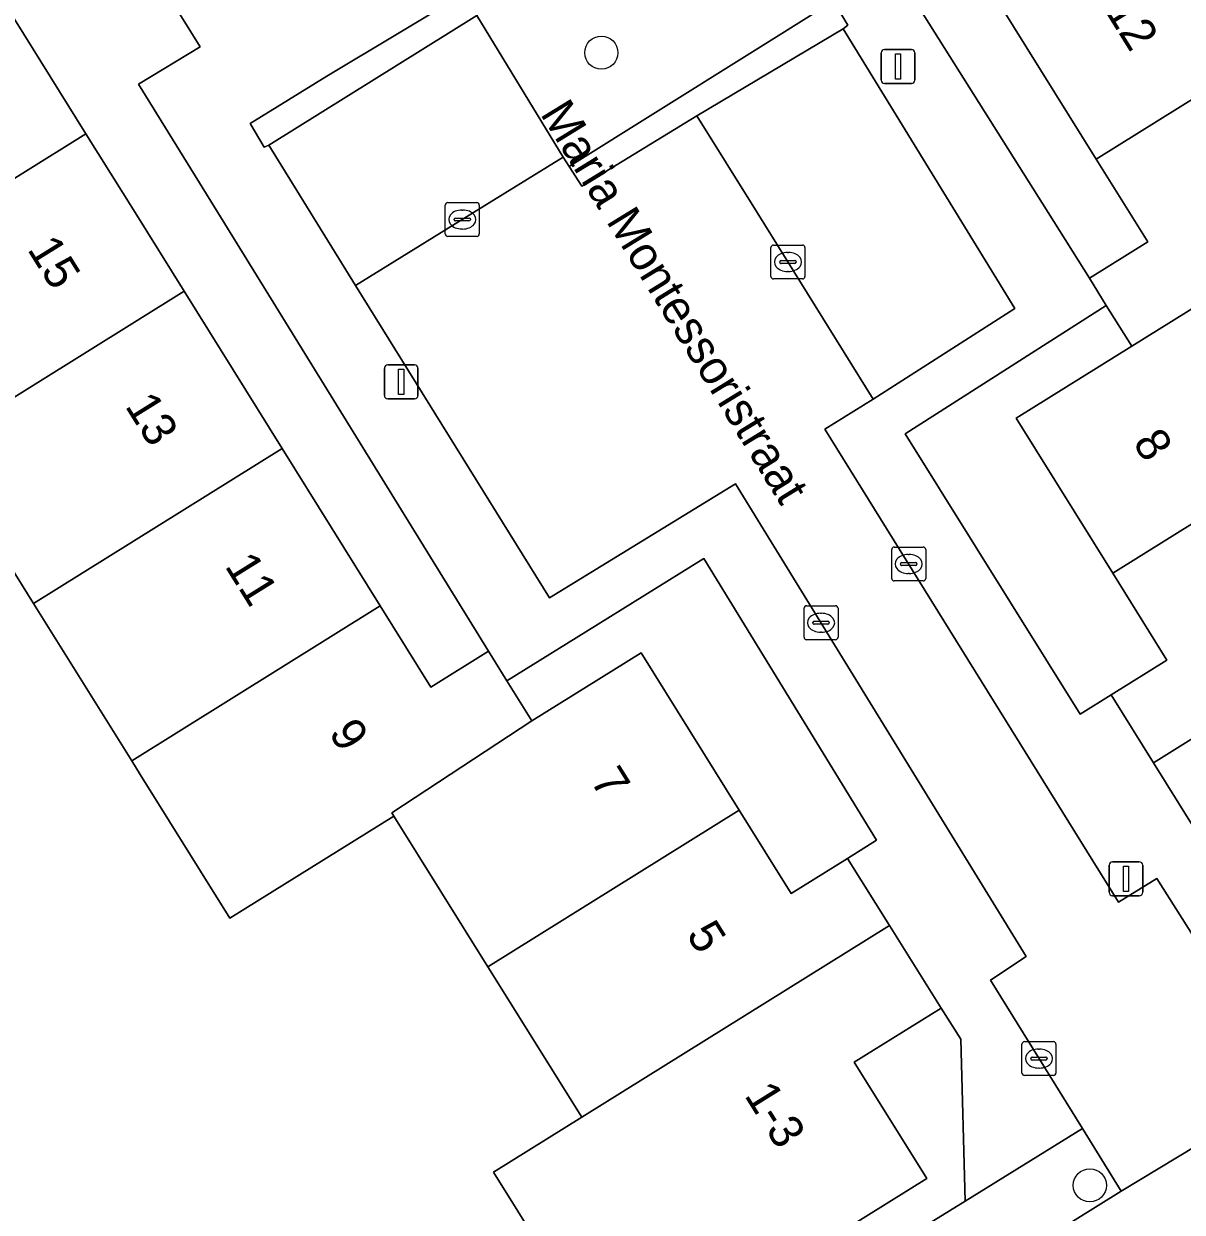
# Model space of a CAD drawing. Extents: x 160377 to 161131, y 383938 to 384853.
# Drawn here: x 160757.85 to 160791.99, y 384220.53 to 384255.57 of the extents above; entities that cross this region are included whole.
import ezdxf

# ---------------------------------------------------------------- set-up
doc = ezdxf.new("R2010")
doc.units = 0
for name, color, linetype in [('IMGEO_Boom', 7, 'Continuous'), ('IMGEO_Erf', 7, 'Continuous'), ('IMGEO_Groenvoorziening', 7, 'Continuous'), ('IMGEO_Haag', 7, 'Continuous'), ('IMGEO_Kolk', 7, 'Continuous'), ('IMGEO_Lichtmast', 7, 'Continuous'), ('IMGEO_Openbare_ruimte_label', 7, 'Continuous'), ('IMGEO_Pand', 7, 'Continuous'), ('IMGEO_Pand_nummerreeks', 7, 'Continuous'), ('IMGEO_Parkeervlak_open', 7, 'Continuous'), ('IMGEO_Rijbaan_lokaal_open', 7, 'Continuous'), ('IMGEO_Voetpad_open', 7, 'Continuous')]:
    doc.layers.add(name, color=color, linetype=linetype)

msp = doc.modelspace()

# ---------------------------------------------------------------- linework, layer by layer
at = {"layer": 'IMGEO_Boom'}
for centre in [(160774.874, 384254.714), (160789.271, 384221.325)]:
    msp.add_circle(centre, 0.489, dxfattribs=at)
at = {"layer": 'IMGEO_Erf'}
for points in [[(160786.597, 384256.166), (160783.677, 384260.854), (160781.908, 384259.741), (160788.039, 384250), (160789.256, 384248.066), (160790.976, 384249.137), (160790.438, 384250), (160789.455, 384251.578)], [(160763.57, 384250), (160761.234, 384253.787), (160763.053, 384254.887), (160760.381, 384259.19), (160756.792, 384256.961), (160759.684, 384252.322), (160761.131, 384250), (160762.576, 384247.682), (160765.467, 384243.043), (160768.359, 384238.404), (160769.849, 384236.013), (160771.546, 384237.07)], [(160783.826, 384243.482), (160788.987, 384235.215), (160789.899, 384235.784), (160791.543, 384236.809), (160789.945, 384239.374), (160787.101, 384243.939), (160790.506, 384246.06), (160789.755, 384247.266)], [(160782.984, 384231.496), (160777.899, 384239.801), (160774.416, 384237.643), (160772.088, 384236.201), (160772.825, 384235.019), (160776.046, 384237.027), (160778.937, 384232.388), (160780.471, 384229.927), (160782.133, 384230.962)], [(160775.934, 384214.891), (160785.599, 384220.861), (160785.471, 384225.636), (160784.885, 384226.546), (160782.329, 384224.953), (160784.466, 384221.523), (160775.352, 384215.843)]]:
    msp.add_lwpolyline(points, close=True, dxfattribs=at)
msp.add_lwpolyline([(160756.811, 384217.102), (160758.828, 384218.36), (160760.925, 384214.997), (160763.066, 384211.563), (160773.892, 384218.185), (160771.695, 384221.71), (160774.295, 384223.33), (160771.527, 384227.77), (160768.76, 384232.21), (160763.926, 384229.197), (160761.281, 384233.44), (160761.033, 384233.838), (160758.142, 384238.477), (160755.25, 384243.116)], dxfattribs=at)
at = {"layer": 'IMGEO_Groenvoorziening'}
for points in [[(160765.077, 384251.988), (160771.203, 384255.81), (160771.311, 384255.914), (160770.944, 384256.524), (160766.784, 384254.019), (160764.52, 384252.628), (160764.937, 384251.924)], [(160773.925, 384251.36), (160774.294, 384250.782), (160777.69, 384252.856), (160782.005, 384255.421), (160782.137, 384255.521), (160781.719, 384256.237)]]:
    msp.add_lwpolyline(points, close=True, dxfattribs=at)
at = {"layer": 'IMGEO_Haag'}
for points in [[(160765.077, 384251.988), (160771.203, 384255.81), (160771.311, 384255.914), (160770.944, 384256.524), (160766.784, 384254.019), (160764.52, 384252.628), (160764.937, 384251.924)], [(160773.925, 384251.36), (160774.294, 384250.782), (160777.69, 384252.856), (160782.005, 384255.421), (160782.137, 384255.521), (160781.719, 384256.237)]]:
    msp.add_lwpolyline(points, close=True, dxfattribs=at)
at = {"layer": 'IMGEO_Kolk'}
for p, q in [((160770.275, 384249.37), (160770.275, 384250.222)), ((160770.35, 384250.296), (160771.202, 384250.296)), ((160771.276, 384250.222), (160771.276, 384249.37)), ((160770.534, 384249.79), (160770.534, 384249.802)), ((160770.972, 384249.753), (160770.574, 384249.753)), ((160770.577, 384249.839), (160770.975, 384249.839)), ((160770.763, 384250.076), (160770.788, 384250.076)), ((160771.018, 384249.802), (160771.018, 384249.79)), ((160770.786, 384249.516), (160770.761, 384249.516)), ((160771.202, 384249.296), (160770.35, 384249.296)), ((160779.873, 384248.118), (160779.873, 384248.97)), ((160779.948, 384249.044), (160780.8, 384249.044)), ((160780.361, 384248.824), (160780.386, 384248.824)), ((160780.874, 384248.97), (160780.874, 384248.118)), ((160780.132, 384248.538), (160780.132, 384248.55)), ((160780.57, 384248.501), (160780.172, 384248.501)), ((160780.175, 384248.587), (160780.573, 384248.587)), ((160780.616, 384248.55), (160780.616, 384248.538)), ((160780.8, 384248.044), (160779.948, 384248.044)), ((160780.384, 384248.264), (160780.359, 384248.264)), ((160783.431, 384239.216), (160783.431, 384240.068)), ((160783.506, 384240.142), (160784.358, 384240.142)), ((160784.432, 384240.068), (160784.432, 384239.216)), ((160783.69, 384239.636), (160783.69, 384239.648)), ((160784.128, 384239.599), (160783.73, 384239.599)), ((160783.733, 384239.685), (160784.131, 384239.685)), ((160783.919, 384239.922), (160783.944, 384239.922)), ((160784.174, 384239.648), (160784.174, 384239.636)), ((160783.942, 384239.362), (160783.917, 384239.362)), ((160784.358, 384239.142), (160783.506, 384239.142)), ((160780.849, 384237.483), (160780.849, 384238.335)), ((160780.924, 384238.409), (160781.776, 384238.409)), ((160781.337, 384238.189), (160781.362, 384238.189)), ((160781.85, 384238.335), (160781.85, 384237.483)), ((160781.108, 384237.903), (160781.108, 384237.915)), ((160781.546, 384237.866), (160781.148, 384237.866)), ((160781.151, 384237.952), (160781.549, 384237.952)), ((160781.592, 384237.915), (160781.592, 384237.903)), ((160781.36, 384237.629), (160781.335, 384237.629)), ((160781.776, 384237.409), (160780.924, 384237.409)), ((160787.27, 384224.636), (160787.27, 384225.488)), ((160787.345, 384225.562), (160788.197, 384225.562)), ((160787.758, 384225.342), (160787.783, 384225.342)), ((160788.271, 384225.488), (160788.271, 384224.636)), ((160787.529, 384225.056), (160787.529, 384225.068)), ((160787.967, 384225.019), (160787.569, 384225.019)), ((160787.572, 384225.105), (160787.97, 384225.105)), ((160788.013, 384225.068), (160788.013, 384225.056)), ((160788.197, 384224.562), (160787.345, 384224.562)), ((160787.781, 384224.782), (160787.756, 384224.782))]:
    msp.add_line(p, q, dxfattribs=at)
for points in [[(160770.275, 384249.37), (160770.275, 384250.222)], [(160770.35, 384250.296), (160771.202, 384250.296)], [(160771.276, 384250.222), (160771.276, 384249.37)], [(160771.202, 384249.296), (160770.35, 384249.296)], [(160779.873, 384248.118), (160779.873, 384248.97)], [(160779.948, 384249.044), (160780.8, 384249.044)], [(160780.874, 384248.97), (160780.874, 384248.118)], [(160780.8, 384248.044), (160779.948, 384248.044)], [(160783.431, 384239.216), (160783.431, 384240.068)], [(160783.506, 384240.142), (160784.358, 384240.142)], [(160784.432, 384240.068), (160784.432, 384239.216)], [(160784.358, 384239.142), (160783.506, 384239.142)], [(160780.849, 384237.483), (160780.849, 384238.335)], [(160780.924, 384238.409), (160781.776, 384238.409)], [(160781.85, 384238.335), (160781.85, 384237.483)], [(160781.776, 384237.409), (160780.924, 384237.409)], [(160787.27, 384224.636), (160787.27, 384225.488)], [(160787.345, 384225.562), (160788.197, 384225.562)], [(160788.271, 384225.488), (160788.271, 384224.636)], [(160788.197, 384224.562), (160787.345, 384224.562)]]:
    msp.add_lwpolyline(points, dxfattribs=at)
for centre, radius, start, end in [((160770.352, 384250.22), 0.0765, 91.552, 178.448), ((160770.352, 384250.22), 0.0765, 91.552, 178.448), ((160771.2, 384250.22), 0.0765, 1.552, 88.448), ((160771.2, 384250.22), 0.0765, 1.552, 88.448), ((160770.574, 384249.799), 0.0403, 85.8775, 175.7526), ((160770.571, 384249.789), 0.0366, 178.938, 274.7102), ((160770.975, 384249.796), 0.043, 264.8664, 352.4533), ((160770.979, 384249.801), 0.0386, 1.7309, 96.639), ((160770.352, 384249.372), 0.0765, 181.552, 268.448), ((160770.352, 384249.372), 0.0765, 181.552, 268.448), ((160771.2, 384249.372), 0.0765, 271.552, 358.448), ((160771.2, 384249.372), 0.0765, 271.552, 358.448), ((160779.95, 384248.968), 0.0765, 91.552, 178.448), ((160779.95, 384248.968), 0.0765, 91.552, 178.448), ((160780.798, 384248.968), 0.0765, 1.552, 88.448), ((160780.798, 384248.968), 0.0765, 1.552, 88.448), ((160780.172, 384248.547), 0.0403, 85.8775, 175.7526), ((160780.169, 384248.537), 0.0366, 178.938, 274.7102), ((160780.573, 384248.544), 0.043, 264.8664, 352.4533), ((160780.577, 384248.549), 0.0386, 1.7309, 96.639), ((160779.95, 384248.12), 0.0765, 181.552, 268.448), ((160779.95, 384248.12), 0.0765, 181.552, 268.448), ((160780.798, 384248.12), 0.0765, 271.552, 358.448), ((160780.798, 384248.12), 0.0765, 271.552, 358.448), ((160783.508, 384240.066), 0.0765, 91.552, 178.448), ((160783.508, 384240.066), 0.0765, 91.552, 178.448), ((160784.356, 384240.066), 0.0765, 1.552, 88.448), ((160784.356, 384240.066), 0.0765, 1.552, 88.448), ((160783.73, 384239.645), 0.0403, 85.8775, 175.7526), ((160783.727, 384239.635), 0.0366, 178.938, 274.7102), ((160784.131, 384239.642), 0.043, 264.8664, 352.4533), ((160784.135, 384239.647), 0.0386, 1.7309, 96.639), ((160783.508, 384239.218), 0.0765, 181.552, 268.448), ((160783.508, 384239.218), 0.0765, 181.552, 268.448), ((160784.356, 384239.218), 0.0765, 271.552, 358.448), ((160784.356, 384239.218), 0.0765, 271.552, 358.448), ((160780.926, 384238.333), 0.0765, 91.552, 178.448), ((160780.926, 384238.333), 0.0765, 91.552, 178.448), ((160781.774, 384238.333), 0.0765, 1.552, 88.448), ((160781.774, 384238.333), 0.0765, 1.552, 88.448), ((160781.148, 384237.912), 0.0403, 85.8775, 175.7526), ((160781.145, 384237.902), 0.0366, 178.938, 274.7102), ((160781.549, 384237.909), 0.043, 264.8664, 352.4533), ((160781.553, 384237.914), 0.0386, 1.7309, 96.639), ((160780.926, 384237.485), 0.0765, 181.552, 268.448), ((160780.926, 384237.485), 0.0765, 181.552, 268.448), ((160781.774, 384237.485), 0.0765, 271.552, 358.448), ((160781.774, 384237.485), 0.0765, 271.552, 358.448), ((160787.347, 384225.486), 0.0765, 91.552, 178.448), ((160787.347, 384225.486), 0.0765, 91.552, 178.448), ((160788.195, 384225.486), 0.0765, 1.552, 88.448), ((160788.195, 384225.486), 0.0765, 1.552, 88.448), ((160787.569, 384225.065), 0.0403, 85.8775, 175.7526), ((160787.566, 384225.055), 0.0366, 178.938, 274.7102), ((160787.97, 384225.062), 0.043, 264.8664, 352.4533), ((160787.974, 384225.067), 0.0386, 1.7309, 96.639), ((160787.347, 384224.638), 0.0765, 181.552, 268.448), ((160787.347, 384224.638), 0.0765, 181.552, 268.448), ((160788.195, 384224.638), 0.0765, 271.552, 358.448), ((160788.195, 384224.638), 0.0765, 271.552, 358.448)]:
    msp.add_arc(centre, radius, start, end, dxfattribs=at)
for centre, major_axis, ratio, start_param, end_param in [((160770.762, 384249.796), (-0.387, 0.002), 0.722429, 4.712389, 7.853982), ((160770.787, 384249.796), (-0.39, 0.002), 0.717154, 1.570796, 4.712389), ((160780.36, 384248.544), (-0.387, 0.002), 0.722429, 4.712389, 7.853982), ((160780.385, 384248.544), (-0.39, 0.002), 0.717154, 1.570796, 4.712389), ((160783.918, 384239.642), (-0.387, 0.002), 0.722429, 4.712389, 7.853982), ((160783.943, 384239.642), (-0.39, 0.002), 0.717154, 1.570796, 4.712389), ((160781.336, 384237.909), (-0.387, 0.002), 0.722429, 4.712389, 7.853982), ((160781.361, 384237.909), (-0.39, 0.002), 0.717154, 1.570796, 4.712389), ((160787.757, 384225.062), (-0.387, 0.002), 0.722429, 4.712389, 7.853982), ((160787.782, 384225.062), (-0.39, 0.002), 0.717154, 1.570796, 4.712389)]:
    msp.add_ellipse(centre, major_axis=major_axis, ratio=ratio, start_param=start_param, end_param=end_param, dxfattribs=at)
at = {"layer": 'IMGEO_Lichtmast'}
for p, q in [((160783.12, 384253.905), (160783.12, 384254.705)), ((160783.12, 384254.705), (160783.12, 384253.905)), ((160783.22, 384254.805), (160784.01, 384254.805)), ((160784.01, 384254.805), (160783.22, 384254.805)), ((160784.11, 384254.705), (160784.11, 384253.905)), ((160784.11, 384253.905), (160784.11, 384254.705)), ((160784.01, 384253.805), (160783.22, 384253.805)), ((160783.22, 384253.805), (160784.01, 384253.805)), ((160768.479, 384244.608), (160768.479, 384245.408)), ((160768.479, 384245.408), (160768.479, 384244.608)), ((160768.579, 384245.508), (160769.369, 384245.508)), ((160769.369, 384245.508), (160768.579, 384245.508)), ((160769.469, 384245.408), (160769.469, 384244.608)), ((160769.469, 384244.608), (160769.469, 384245.408)), ((160769.369, 384244.508), (160768.579, 384244.508)), ((160768.579, 384244.508), (160769.369, 384244.508)), ((160789.938, 384230.863), (160790.728, 384230.863)), ((160790.728, 384230.863), (160789.938, 384230.863)), ((160789.838, 384229.963), (160789.838, 384230.763)), ((160789.838, 384230.763), (160789.838, 384229.963)), ((160790.828, 384230.763), (160790.828, 384229.963)), ((160790.828, 384229.963), (160790.828, 384230.763)), ((160790.728, 384229.863), (160789.938, 384229.863)), ((160789.938, 384229.863), (160790.728, 384229.863))]:
    msp.add_line(p, q, dxfattribs=at)
for points in [[(160783.54, 384254.68), (160783.69, 384254.68), (160783.69, 384253.93), (160783.54, 384253.93), (160783.54, 384254.68)], [(160768.899, 384245.383), (160769.049, 384245.383), (160769.049, 384244.633), (160768.899, 384244.633), (160768.899, 384245.383)], [(160790.258, 384230.738), (160790.408, 384230.738), (160790.408, 384229.988), (160790.258, 384229.988), (160790.258, 384230.738)]]:
    msp.add_lwpolyline(points, dxfattribs=at)
for centre, start, end in [((160783.22, 384254.705), 90, 180), ((160783.22, 384254.705), 90, 180), ((160784.01, 384254.705), 0, 90), ((160784.01, 384254.705), 360, 90), ((160783.22, 384253.905), 180, 270), ((160783.22, 384253.905), 180, 270), ((160784.01, 384253.905), 270, 0), ((160784.01, 384253.905), 270, 0), ((160768.579, 384245.408), 90, 180), ((160768.579, 384245.408), 90, 180), ((160769.369, 384245.408), 0, 90), ((160769.369, 384245.408), 360, 90), ((160768.579, 384244.608), 180, 270), ((160768.579, 384244.608), 180, 270), ((160769.369, 384244.608), 270, 0), ((160769.369, 384244.608), 270, 0), ((160789.938, 384230.763), 90, 180), ((160789.938, 384230.763), 90, 180), ((160790.728, 384230.763), 0, 90), ((160790.728, 384230.763), 360, 90), ((160789.938, 384229.963), 180, 270), ((160789.938, 384229.963), 180, 270), ((160790.728, 384229.963), 270, 0), ((160790.728, 384229.963), 270, 0)]:
    msp.add_arc(centre, 0.1, start, end, dxfattribs=at)
at = {"layer": 'IMGEO_Pand'}
for points in [[(160793.951, 384260.746), (160786.597, 384256.166), (160789.455, 384251.578), (160796.809, 384256.158)], [(160759.684, 384252.322), (160756.792, 384256.961), (160752.549, 384254.316), (160749.467, 384252.395), (160750.96, 384250), (160752.359, 384247.756), (160755.959, 384250)], [(160789.455, 384251.578), (160790.438, 384250), (160790.976, 384249.137), (160789.256, 384248.066), (160789.755, 384247.266), (160790.506, 384246.06), (160794.539, 384248.572), (160794.689, 384248.331), (160797.368, 384250), (160799.729, 384251.471), (160797.085, 384255.715), (160796.809, 384256.158)], [(160759.684, 384252.322), (160755.959, 384250), (160752.359, 384247.756), (160755.25, 384243.116), (160762.576, 384247.682), (160761.131, 384250)], [(160789.945, 384239.374), (160797.382, 384244.009), (160794.689, 384248.331), (160794.539, 384248.572), (160790.506, 384246.06), (160787.101, 384243.939)], [(160765.467, 384243.043), (160762.576, 384247.682), (160755.25, 384243.116), (160758.142, 384238.477)], [(160789.945, 384239.374), (160791.543, 384236.809), (160789.899, 384235.784), (160791.147, 384233.782), (160800.225, 384239.445), (160797.382, 384244.009)], [(160765.467, 384243.043), (160758.142, 384238.477), (160761.033, 384233.838), (160768.359, 384238.404)], [(160791.147, 384233.782), (160792.639, 384231.387), (160795.212, 384232.99), (160797.383, 384229.505), (160806.498, 384235.183), (160804.936, 384237.69), (160802.831, 384241.069), (160800.225, 384239.445)], [(160768.76, 384232.21), (160768.7, 384232.307), (160772.825, 384235.019), (160772.088, 384236.201), (160771.546, 384237.07), (160769.849, 384236.013), (160768.359, 384238.404), (160761.033, 384233.838), (160761.281, 384233.44), (160763.926, 384229.197)], [(160768.76, 384232.21), (160771.527, 384227.77), (160778.937, 384232.388), (160776.046, 384237.027), (160772.825, 384235.019), (160768.7, 384232.307)], [(160783.366, 384228.984), (160782.133, 384230.962), (160780.471, 384229.927), (160778.937, 384232.388), (160771.527, 384227.77), (160774.295, 384223.33)], [(160783.366, 384228.984), (160774.295, 384223.33), (160771.695, 384221.71), (160773.892, 384218.185), (160775.352, 384215.843), (160784.466, 384221.523), (160782.329, 384224.953), (160784.885, 384226.546)]]:
    msp.add_lwpolyline(points, close=True, dxfattribs=at)
at = {"layer": 'IMGEO_Parkeervlak_open'}
for points in [[(160771.203, 384255.81), (160765.077, 384251.988), (160767.633, 384247.853), (160771.106, 384250), (160773.75, 384251.634)], [(160777.69, 384252.856), (160779.467, 384250), (160782.888, 384244.5), (160787.064, 384247.171), (160782.005, 384255.421)]]:
    msp.add_lwpolyline(points, close=True, dxfattribs=at)
at = {"layer": 'IMGEO_Rijbaan_lokaal_open'}
for points in [[(160791.248, 384230.371), (160790.116, 384229.675), (160781.464, 384243.615), (160782.888, 384244.5), (160779.467, 384250), (160777.69, 384252.856), (160774.294, 384250.782), (160773.925, 384251.36), (160773.75, 384251.634), (160771.106, 384250), (160767.633, 384247.853), (160773.35, 384238.644), (160778.832, 384242.009), (160787.395, 384228.069), (160786.339, 384227.373), (160789.05, 384223.003), (160790.197, 384221.154), (160795.17, 384224.164), (160793.973, 384226.058)], [(160820.164, 384233.772), (160822.994, 384235.523), (160823.93, 384233.971), (160841.158, 384243.794), (160841.926, 384244.257), (160839.079, 384249.272), (160838.644, 384249), (160838.345, 384248.83), (160821.607, 384239.323), (160821.05, 384240.264), (160798.451, 384226.205), (160795.17, 384224.164), (160790.197, 384221.154), (160786.805, 384219.038), (160756.113, 384199.893), (160756.796, 384198.786), (160755.664, 384198.04), (160744.981, 384191.374), (160742.111, 384189.615), (160743.891, 384186.586), (160754.072, 384192.885), (160758.629, 384195.703), (160763.008, 384198.412)]]:
    msp.add_lwpolyline(points, close=True, dxfattribs=at)
at = {"layer": 'IMGEO_Voetpad_open'}
for points in [[(160771.203, 384255.81), (160773.75, 384251.634), (160773.925, 384251.36), (160781.719, 384256.237), (160782.137, 384255.521), (160782.005, 384255.421), (160787.064, 384247.171), (160782.888, 384244.5), (160781.464, 384243.615), (160790.116, 384229.675), (160791.248, 384230.371), (160793.973, 384226.058), (160797.338, 384228.146), (160793.191, 384230.505), (160792.639, 384231.387), (160791.147, 384233.782), (160789.899, 384235.784), (160788.987, 384235.215), (160783.826, 384243.482), (160789.755, 384247.266), (160789.256, 384248.066), (160788.039, 384250), (160781.908, 384259.741)], [(160760.381, 384259.19), (160763.053, 384254.887), (160761.234, 384253.787), (160763.57, 384250), (160771.546, 384237.07), (160772.088, 384236.201), (160774.416, 384237.643), (160777.899, 384239.801), (160782.984, 384231.496), (160782.133, 384230.962), (160783.366, 384228.984), (160784.885, 384226.546), (160785.471, 384225.636), (160785.599, 384220.861), (160789.05, 384223.003), (160786.339, 384227.373), (160787.395, 384228.069), (160778.832, 384242.009), (160773.35, 384238.644), (160767.633, 384247.853), (160765.077, 384251.988), (160764.937, 384251.924), (160764.52, 384252.628), (160766.784, 384254.019), (160770.944, 384256.524)]]:
    msp.add_lwpolyline(points, dxfattribs=at)
msp.add_lwpolyline([(160775.352, 384215.843), (160773.892, 384218.185), (160763.066, 384211.563), (160763.378, 384211.062), (160761.166, 384209.683), (160760.83, 384210.222), (160759.325, 384209.244), (160755.101, 384206.626), (160751.68, 384204.475), (160755.664, 384198.04), (160756.796, 384198.786), (160756.113, 384199.893), (160753.483, 384204.141), (160771.379, 384215.304), (160773.248, 384212.247), (160775.424, 384213.59), (160786.067, 384220.229), (160786.805, 384219.038), (160790.197, 384221.154), (160789.05, 384223.003), (160785.599, 384220.861), (160775.934, 384214.891)], close=True, dxfattribs=at)

# ---------------------------------------------------------------- texts
at = {"layer": 'IMGEO_Openbare_ruimte_label'}
msp.add_text('Maria Montessoristraat', height=1, rotation=301.5925, dxfattribs=at).set_placement((160773.055, 384252.915))
at = {"layer": 'IMGEO_Pand_nummerreeks'}
for s, rotation, p in [('12', 301.9205, (160789.7, 384255.952)), ('15', 301.9355, (160757.939, 384248.92)), ('13', 301.9355, (160760.819, 384244.299)), ('8', 301.923, (160790.519, 384243.219)), ('11', 301.9355, (160763.759, 384239.582)), ('9', 301.9355, (160766.822, 384234.669)), ('7', 301.9328, (160774.531, 384233.256)), ('5', 301.9328, (160777.361, 384228.717)), ('1-3', 301.9242, (160779.071, 384223.98))]:
    msp.add_text(s, height=1, rotation=rotation, dxfattribs=at).set_placement(p)

doc.saveas('drawing.dxf')
